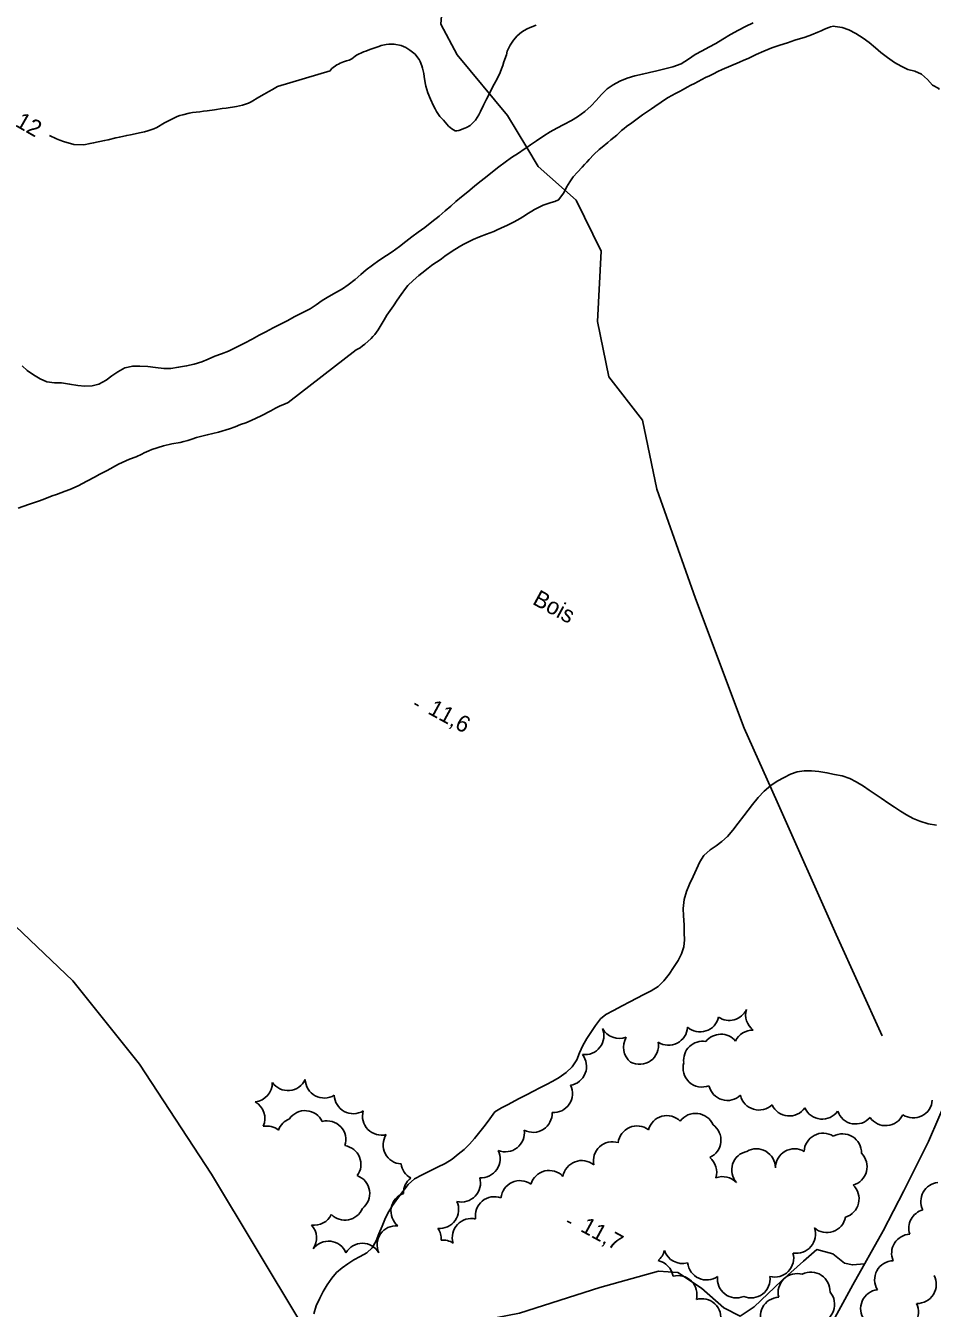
# Model space of a CAD drawing. Extents: x 219136 to 222520, y 5421589 to 5424530.
# Drawn here: x 220010.4 to 220175.4, y 5423147.8 to 5423381.3 of the extents above; entities that cross this region are included whole.
import ezdxf

# ---------------------------------------------------------------- set-up
doc = ezdxf.new("R2010")
doc.units = 0
for name, color, linetype in [('Level 2', 7, 'Continuous'), ('Level 22', 7, 'Continuous'), ('Level 3', 7, 'Continuous'), ('Level 4', 7, 'Continuous'), ('Level 44', 7, 'Continuous')]:
    doc.layers.add(name, color=color, linetype=linetype)

msp = doc.modelspace()

# ---------------------------------------------------------------- linework, layer by layer
at = {"layer": 'Level 2'}
for points in [[(220103.28, 5423381.43), (220102.21, 5423381), (220101.66, 5423380.76), (220101.14, 5423380.48), (220100.64, 5423380.17), (220099.86, 5423379.48), (220099.16, 5423378.67), (220098.56, 5423377.78), (220098.04, 5423376.67), (220097.87, 5423376.04), (220097.42, 5423374.74), (220097.2, 5423374.09), (220096.98, 5423373.45), (220096.72, 5423372.83), (220096.22, 5423371.66), (220095.68, 5423370.66), (220095.17, 5423369.77), (220094.73, 5423368.89), (220094.27, 5423367.96), (220093.74, 5423366.84), (220093.19, 5423365.69), (220092.87, 5423365.13), (220092.55, 5423364.62), (220092.24, 5423364.16), (220091.27, 5423363.17), (220090.62, 5423362.8), (220090.29, 5423362.66), (220089.23, 5423362.26), (220088.88, 5423362.21), (220088.57, 5423362.21), (220087.95, 5423362.53), (220087.35, 5423363.06), (220086.71, 5423363.74), (220086.41, 5423364.1), (220085.75, 5423364.81), (220085.16, 5423365.69), (220084.89, 5423366.21), (220084.62, 5423366.76)], [(220105.1, 5423348.84), (220106, 5423349.15), (220106.67, 5423349.34), (220107.38, 5423349.6), (220108.16, 5423350.65), (220108.39, 5423351.03), (220108.84, 5423351.93), (220109.4, 5423352.91), (220110.05, 5423353.82), (220110.84, 5423354.67), (220111.7, 5423355.58), (220112.1, 5423356.04), (220112.51, 5423356.49), (220112.92, 5423356.96), (220113.8, 5423357.88), (220114.77, 5423358.79), (220115.31, 5423359.22), (220116.37, 5423360.07), (220116.9, 5423360.52), (220117.42, 5423360.96), (220117.95, 5423361.41), (220118.42, 5423361.84), (220118.86, 5423362.23), (220119.31, 5423362.6), (220119.77, 5423362.95), (220120.74, 5423363.66), (220121.19, 5423364), (220121.66, 5423364.38), (220122.66, 5423365.13), (220123.2, 5423365.47), (220123.75, 5423365.85), (220124.32, 5423366.21), (220124.9, 5423366.59), (220126.07, 5423367.42), (220126.68, 5423367.83), (220127.32, 5423368.24), (220127.99, 5423368.62), (220128.67, 5423368.99), (220129.36, 5423369.37), (220130.07, 5423369.74), (220130.77, 5423370.15), (220131.46, 5423370.49), (220132.11, 5423370.82), (220132.76, 5423371.16), (220134.14, 5423371.88), (220134.86, 5423372.23), (220135.6, 5423372.58), (220136.36, 5423372.96), (220137.13, 5423373.33), (220138.72, 5423374.02), (220140.3, 5423374.7), (220141.1, 5423375.04), (220141.88, 5423375.38), (220142.64, 5423375.74), (220143.37, 5423376.08), (220144.76, 5423376.7), (220145.47, 5423377), (220146.19, 5423377.28), (220147.66, 5423377.8), (220149.06, 5423378.23), (220149.73, 5423378.45), (220150.36, 5423378.67), (220151.01, 5423378.87), (220151.63, 5423379.06), (220152.24, 5423379.26), (220153.42, 5423379.65), (220154.56, 5423380.14), (220155.16, 5423380.39), (220155.77, 5423380.67), (220156.54, 5423380.97)], [(220156.54, 5423380.97), (220156.86, 5423381.1), (220157.43, 5423381.24), (220157.73, 5423381.19), (220158.99, 5423380.99), (220160.24, 5423380.57), (220161.51, 5423379.88), (220162.84, 5423379.07), (220163.94, 5423378.25), (220165.04, 5423377.27), (220166.04, 5423376.46), (220167.22, 5423375.51), (220168.51, 5423374.65), (220169.71, 5423373.93), (220170.92, 5423373.35), (220172.22, 5423373.08), (220173.44, 5423372.51), (220174.5, 5423371.54), (220175.43, 5423370.49), (220176.58, 5423369.89), (220176.68, 5423369.72)], [(220084.62, 5423366.76), (220084.04, 5423367.94), (220083.55, 5423369.12), (220083.22, 5423370.31), (220083.11, 5423370.91), (220082.93, 5423372.08), (220082.84, 5423372.63), (220082.72, 5423373.13), (220082.59, 5423373.61), (220082.47, 5423374.04), (220082.19, 5423374.82), (220081.98, 5423375.16), (220081.77, 5423375.49), (220081.26, 5423376.12), (220080.29, 5423376.89), (220079.93, 5423377.11), (220079.55, 5423377.33), (220078.73, 5423377.71), (220077.42, 5423377.99), (220076.48, 5423377.98), (220076.01, 5423377.92), (220075.07, 5423377.7), (220074.63, 5423377.56), (220073.41, 5423377.13), (220073.02, 5423376.99), (220072.28, 5423376.7), (220071.89, 5423376.57), (220070.6, 5423375.96), (220070.33, 5423375.81), (220069.73, 5423375.32), (220069.28, 5423375.04), (220068.8, 5423374.93), (220068.22, 5423374.77), (220067.63, 5423374.52), (220067.31, 5423374.35), (220067.02, 5423374.18), (220066.11, 5423373.53), (220065.85, 5423373.25), (220065.77, 5423373.14)], [(220065.77, 5423373.14), (220056.21, 5423370.26), (220055.31, 5423369.73), (220054.64, 5423369.34), (220053.77, 5423368.89), (220052.82, 5423368.34), (220051.44, 5423367.48), (220050.93, 5423367.24), (220049.86, 5423366.88), (220049.31, 5423366.76), (220048.74, 5423366.63), (220046.84, 5423366.34), (220046.15, 5423366.24), (220044.75, 5423366.03), (220043.38, 5423365.85), (220042.72, 5423365.75), (220042.05, 5423365.67), (220040.76, 5423365.52), (220040.14, 5423365.41), (220038.97, 5423365.13), (220038.44, 5423364.96), (220037.94, 5423364.8), (220036.11, 5423363.89), (220035.67, 5423363.62), (220034.23, 5423362.8), (220033.71, 5423362.55), (220032.64, 5423362.17), (220032.03, 5423361.98), (220031.38, 5423361.86), (220029.43, 5423361.48), (220028.78, 5423361.36), (220027.44, 5423361.06), (220026.76, 5423360.9), (220025.4, 5423360.56), (220024.73, 5423360.4), (220022.72, 5423359.99), (220022.1, 5423359.89), (220020.93, 5423359.63), (220019.17, 5423359.68), (220017.26, 5423360.24), (220016.6, 5423360.49), (220015.96, 5423360.72), (220014.69, 5423361.36)], [(220070.55, 5423322.33), (220071.26, 5423322.7), (220071.69, 5423323.02), (220072.1, 5423323.33), (220073.25, 5423324.37), (220073.59, 5423324.74), (220073.95, 5423325.13), (220074.56, 5423325.98), (220075.07, 5423326.87), (220075.61, 5423327.78), (220076.14, 5423328.66), (220076.72, 5423329.48), (220077.34, 5423330.34), (220077.99, 5423331.35), (220078.7, 5423332.42), (220079.51, 5423333.51), (220079.94, 5423334.03), (220080.91, 5423334.94), (220081.93, 5423335.83), (220082.46, 5423336.3), (220083.61, 5423337.21), (220084.23, 5423337.65), (220084.83, 5423338.07), (220085.46, 5423338.48), (220086.06, 5423338.91), (220086.66, 5423339.35), (220087.29, 5423339.77), (220088.48, 5423340.58), (220089.6, 5423341.26), (220090.15, 5423341.58), (220090.72, 5423341.87), (220091.83, 5423342.4), (220092.97, 5423342.88), (220094.24, 5423343.36), (220094.92, 5423343.61), (220095.57, 5423343.88), (220096.21, 5423344.17), (220096.85, 5423344.44), (220098.1, 5423345.04), (220099.3, 5423345.62), (220100.36, 5423346.22), (220100.89, 5423346.54), (220101.93, 5423347.22), (220102.48, 5423347.56), (220103.02, 5423347.88), (220103.57, 5423348.16), (220104.1, 5423348.4), (220104.6, 5423348.63), (220105.1, 5423348.84)], [(220009.01, 5423293.51), (220010.91, 5423294.19), (220011.82, 5423294.49), (220012.72, 5423294.79), (220013.56, 5423295.09), (220015.18, 5423295.72), (220015.99, 5423296.01), (220017.59, 5423296.6), (220018.39, 5423296.91), (220019.95, 5423297.59), (220020.72, 5423298.02), (220021.49, 5423298.42), (220023, 5423299.23), (220023.76, 5423299.62), (220025.21, 5423300.36), (220027.25, 5423301.48), (220027.95, 5423301.83), (220029.28, 5423302.43), (220030.47, 5423302.82), (220031.49, 5423303.35), (220031.96, 5423303.55), (220032.8, 5423303.93), (220033.34, 5423304.15), (220035.45, 5423304.87), (220037, 5423305.19), (220038.47, 5423305.48), (220039.16, 5423305.64), (220039.87, 5423305.84), (220040.63, 5423306.08), (220041.46, 5423306.34), (220042.41, 5423306.59), (220043.44, 5423306.83), (220045.47, 5423307.34), (220047.48, 5423307.92), (220048.48, 5423308.3), (220049.48, 5423308.7), (220050.45, 5423309.06), (220051.42, 5423309.43), (220053.26, 5423310.31), (220054.99, 5423311.23), (220055.87, 5423311.69), (220056.72, 5423312.11), (220057.49, 5423312.45), (220058.18, 5423312.71), (220070.55, 5423322.33)], [(220176.15, 5423235.8), (220174.65, 5423236.06), (220173.11, 5423236.5), (220171.95, 5423237.01), (220170.7, 5423237.69), (220169.61, 5423238.35), (220168.53, 5423239.04), (220167.48, 5423239.75), (220166.11, 5423240.7), (220164.98, 5423241.45), (220163.93, 5423242.19), (220162.88, 5423242.89), (220161.56, 5423243.69), (220160.4, 5423244.29), (220159.01, 5423244.77), (220157.61, 5423245.03), (220156.21, 5423245.33), (220154.74, 5423245.58), (220153.41, 5423245.69), (220152.07, 5423245.67), (220150.79, 5423245.5), (220149.6, 5423245.08), (220148.44, 5423244.48), (220147.19, 5423243.81), (220145.99, 5423243.02), (220144.81, 5423241.99), (220143.72, 5423240.82), (220142.67, 5423239.53), (220141.88, 5423238.5), (220141.07, 5423237.48), (220140.06, 5423236.16), (220139.09, 5423234.9), (220138.14, 5423233.76), (220137.1, 5423232.8), (220136.04, 5423232.03), (220134.99, 5423231.32), (220133.83, 5423230.26)], [(220133.83, 5423230.26), (220133.11, 5423229.11), (220132.5, 5423227.81), (220131.88, 5423226.45), (220131.23, 5423225.08), (220130.65, 5423223.69), (220130.23, 5423222.25), (220130.05, 5423220.61), (220130.1, 5423219.29), (220130.23, 5423217.66), (220130.25, 5423216.22), (220130.31, 5423214.93), (220130.15, 5423213.65), (220129.77, 5423212.39), (220129.12, 5423211.14), (220128.32, 5423209.88), (220127.48, 5423208.64), (220126.52, 5423207.43), (220125.5, 5423206.43), (220124.22, 5423205.65), (220122.87, 5423204.95), (220121.65, 5423204.31), (220120.34, 5423203.62), (220118.96, 5423202.9), (220117.37, 5423202.06), (220115.99, 5423201.31), (220115.03, 5423200.51), (220114.11, 5423199.3), (220113.22, 5423198.06), (220112.5, 5423196.93), (220111.78, 5423195.69), (220111.18, 5423194.33), (220110.72, 5423193.08), (220109.88, 5423191.81), (220108.75, 5423190.74), (220107.46, 5423189.88), (220106.33, 5423189.22), (220105.15, 5423188.6), (220103.99, 5423188), (220102.82, 5423187.39), (220101.55, 5423186.72), (220100.21, 5423186.01), (220099.42, 5423185.6)], [(220099.42, 5423185.6), (220098.18, 5423184.95), (220096.98, 5423184.32), (220095.79, 5423183.59), (220094.87, 5423182.34), (220094.03, 5423181.19), (220093.04, 5423179.95), (220092.08, 5423178.75), (220091.15, 5423177.74), (220090.18, 5423176.77), (220089.12, 5423175.88), (220088.03, 5423174.99), (220086.74, 5423174.22), (220085.36, 5423173.54), (220083.98, 5423172.89), (220082.56, 5423172.17), (220081.13, 5423171.4), (220079.97, 5423170.39), (220079, 5423169.11), (220078.04, 5423167.86), (220077.14, 5423166.53), (220076.46, 5423165.45), (220075.88, 5423164.3), (220075.24, 5423162.81), (220074.65, 5423161.38), (220074.15, 5423160.15), (220073.45, 5423158.88), (220072.5, 5423157.94), (220071.28, 5423157.25), (220070.13, 5423156.64), (220069, 5423155.97), (220067.99, 5423155.2), (220066.97, 5423154.37), (220066.09, 5423153.34), (220065.23, 5423152.14), (220064.55, 5423150.92), (220063.89, 5423149.67), (220063.25, 5423148.32), (220062.81, 5423146.85)]]:
    msp.add_lwpolyline(points, dxfattribs=at)
at = {"layer": 'Level 22'}
for points in [[(220101.57, 5423359.15), (220098.08, 5423364.96), (220088.9, 5423376.02), (220085.97, 5423381.6), (220086.82, 5423392.18), (220091.21, 5423406.68), (220093.91, 5423420.75), (220095.65, 5423434.83), (220093.8, 5423442.93), (220083.32, 5423450.98), (220073.2, 5423460.85), (220058.91, 5423475.45), (220046.74, 5423487.46), (220041.18, 5423499.45), (220037.61, 5423512.06), (220035.31, 5423522.39)], [(220166.3, 5423197.44), (220157.92, 5423215.88), (220147.18, 5423240.02), (220141.15, 5423253.45), (220132.29, 5423277.03), (220125.28, 5423296.96), (220122.67, 5423309.52), (220116.55, 5423317.43), (220114.44, 5423327.47), (220115.11, 5423340.27), (220110.58, 5423349.57), (220103.64, 5423355.69), (220101.57, 5423359.15)], [(220060.44, 5423145.19), (220044.22, 5423172.24), (220031.1, 5423192.29), (220018.97, 5423207.47), (220008.51, 5423217.42), (219997.78, 5423224.19), (219991.64, 5423230.43), (219984.78, 5423244.27), (219978.44, 5423260.46), (219975.03, 5423276.08), (219973.63, 5423289.41), (219972.86, 5423300.42), (219972.44, 5423301.94)], [(220178.49, 5423186.92), (220174.71, 5423178.18), (220170.23, 5423169.2), (220166.45, 5423161.95), (220160.92, 5423152.11), (220156.56, 5423144.12)], [(220002.52, 5423137.86), (220016.12, 5423139.73), (220026.27, 5423141.52), (220040.89, 5423143.45), (220052.47, 5423145.53), (220070.07, 5423144.77), (220087.77, 5423144.52), (220100.29, 5423146.97), (220114.87, 5423151.61), (220125.57, 5423154.61), (220129.08, 5423154.38), (220133.4, 5423151.54), (220137.44, 5423147.94), (220140.44, 5423146.44), (220142.98, 5423148.12), (220147.94, 5423152.85), (220151.94, 5423156.45), (220154.4, 5423158.52), (220157.29, 5423157.75), (220159.43, 5423156.06), (220160.85, 5423155.75), (220163.07, 5423155.93)]]:
    msp.add_lwpolyline(points, dxfattribs=at)
at = {"layer": 'Level 3'}
for p, q in [((220081.16, 5423257.93), (220081.87, 5423257.54)), ((220108.94, 5423163.71), (220109.65, 5423163.32))]:
    msp.add_line(p, q, dxfattribs=at)
at = {"layer": 'Level 4'}
for points in [[(220109.74, 5423364.07), (220110.82, 5423364.71), (220112.16, 5423365.68), (220113.29, 5423366.71), (220114.24, 5423367.7), (220115.21, 5423368.82), (220116.24, 5423369.81), (220117.3, 5423370.58), (220118.55, 5423371.23), (220119.88, 5423371.79), (220121.28, 5423372.2), (220122.63, 5423372.52), (220123.92, 5423372.82), (220125.28, 5423373.14), (220126.69, 5423373.46), (220128.19, 5423373.85), (220129.67, 5423374.41), (220131.02, 5423375.21), (220132.26, 5423376.06), (220133.5, 5423376.78), (220134.75, 5423377.43), (220135.99, 5423378.09), (220137.27, 5423378.88), (220138.66, 5423379.72), (220140.11, 5423380.49), (220141.42, 5423381.17), (220142.78, 5423381.86)], [(220101.57, 5423359.15), (220102.25, 5423359.61), (220103.37, 5423360.38), (220104.67, 5423361.29), (220105.82, 5423362.01), (220107.04, 5423362.66), (220108.34, 5423363.34), (220109.74, 5423364.07)], [(220031.18, 5423319.36), (220032.61, 5423319.28), (220034.02, 5423319.12), (220035.53, 5423318.9), (220036.82, 5423318.95), (220038.21, 5423319.14), (220039.66, 5423319.39), (220041.06, 5423319.71), (220042.41, 5423320.13), (220043.61, 5423320.64), (220044.79, 5423321.15), (220046.01, 5423321.61), (220047.32, 5423322.1), (220048.74, 5423322.78), (220050.18, 5423323.54), (220051.6, 5423324.28), (220052.9, 5423324.97), (220054.07, 5423325.58), (220055.45, 5423326.3), (220056.63, 5423326.92), (220057.97, 5423327.62), (220059.39, 5423328.37), (220060.82, 5423329.11), (220062.13, 5423329.81), (220063.27, 5423330.51), (220064.35, 5423331.28), (220065.55, 5423332.04), (220066.95, 5423332.83), (220068.05, 5423333.45), (220069.09, 5423334.15), (220070.32, 5423335.12), (220071.38, 5423336.02), (220072.38, 5423336.87), (220073.49, 5423337.73), (220074.68, 5423338.57), (220076.04, 5423339.47), (220077.1, 5423340.17), (220078.42, 5423341.12), (220079.59, 5423342.06), (220080.67, 5423342.9), (220081.82, 5423343.73), (220083.04, 5423344.62), (220084.33, 5423345.61), (220085.62, 5423346.64), (220086.76, 5423347.6), (220087.76, 5423348.48), (220088.7, 5423349.31), (220089.73, 5423350.19), (220090.84, 5423351.09), (220092.07, 5423352.09), (220093.07, 5423352.89), (220094.05, 5423353.68), (220095.32, 5423354.72), (220096.51, 5423355.66), (220097.65, 5423356.5), (220098.83, 5423357.31), (220100.06, 5423358.15), (220101.14, 5423358.86), (220101.57, 5423359.15)], [(220009.74, 5423319.4), (220010.67, 5423318.55), (220011.79, 5423317.78), (220013.01, 5423317.03), (220014.24, 5423316.47), (220015.65, 5423316.3), (220016.9, 5423316.29), (220018.37, 5423316.1), (220019.88, 5423315.81), (220021.15, 5423315.71), (220022.48, 5423315.79), (220023.7, 5423316.1), (220025.01, 5423316.82), (220026.06, 5423317.59), (220027.12, 5423318.34), (220028.41, 5423319.05), (220029.85, 5423319.35), (220031.18, 5423319.36)]]:
    msp.add_lwpolyline(points, dxfattribs=at)
at = {"layer": 'Level 44'}
for centre, start, end in [((220133.13, 5423201.62), 228.8374, 347.0944), ((220138.44, 5423203.72), 236.1487, 334.5476), ((220144.89, 5423201.26), 163.6912, 233.114), ((220112.17, 5423197.48), 262.384, 22.384), ((220118.43, 5423200.42), 207.9323, 291.5687), ((220127.39, 5423199.19), 237.3839, 356.9856), ((220142.72, 5423195.03), 88.4938, 155.0626), ((220122.64, 5423195.36), 147.9323, 231.5687), ((220122.11, 5423195.71), 242.0657, 9.4089), ((220133.6, 5423193.01), 80.2869, 187.4649), ((220136.91, 5423194.28), 39.6063, 141.7845), ((220109.01, 5423191.87), 278.895, 38.895), ((220133.49, 5423191.58), 163.5864, 291.2852), ((220058.11, 5423190.93), 215.0181, 335.0181), ((220064.72, 5423189.58), 181.8464, 301.8464), ((220051.81, 5423188.88), 275.6543, 1.006), ((220106.44, 5423186.92), 266.237, 26.237), ((220138.12, 5423189.14), 193.1995, 313.1995), ((220050.47, 5423182.4), 335.6542, 61.006), ((220070.01, 5423186.73), 181.5115, 301.5115), ((220143.87, 5423187.4), 193.1286, 313.1286), ((220149.38, 5423186.32), 204.6143, 324.6143), ((220171.95, 5423185.96), 236.627, 356.627), ((220059.65, 5423179.12), 111.7406, 160.2604), ((220061.23, 5423180.37), 25.5258, 145.5258), ((220075.15, 5423182.83), 164.1255, 284.1255), ((220102.75, 5423183.33), 242.233, 2.233), ((220127.08, 5423179.46), 45.1219, 165.1219), ((220132.32, 5423179.87), 23.7232, 143.7232), ((220155.36, 5423185.74), 204.4277, 324.4277), ((220161.46, 5423184.85), 198.8961, 318.8961), ((220166.92, 5423184.55), 214.7056, 334.7056), ((220054.25, 5423177.57), 51.7406, 100.2604), ((220065.2, 5423178.51), 342.3399, 104.215), ((220097.7, 5423179.79), 247.8622, 7.8622), ((220121.66, 5423177.58), 53.1049, 173.1049), ((220133.47, 5423178.45), 294.3712, 54.3712), ((220067.94, 5423174.04), 323.8548, 80.7016), ((220078.9, 5423177.58), 147.0298, 267.0298), ((220117.18, 5423174.7), 72.5056, 192.5056), ((220155.52, 5423176.26), 57.6341, 177.6341), ((220159.05, 5423176.15), 358.8375, 118.8375), ((220093.28, 5423175.07), 265.8657, 25.8657), ((220132.7, 5423172.62), 342.9479, 50.5594), ((220142.35, 5423173.03), 101.8116, 221.8116), ((220143.38, 5423173.42), 0.2318, 120.2318), ((220150.31, 5423173.42), 59.611, 179.611), ((220160.08, 5423173.62), 285.27, 45.27), ((220082.15, 5423174.59), 187.8421, 240.9457), ((220105.66, 5423169.48), 43.6391, 163.6391), ((220111.58, 5423171.28), 50.2453, 170.2453), ((220069.55, 5423168.74), 307.5086, 69.9327), ((220082.6, 5423168.83), 127.8421, 180.9457), ((220089.71, 5423170.65), 256.1735, 16.1735), ((220100.33, 5423167.63), 54.6256, 174.6256), ((220137.23, 5423168.36), 42.9479, 110.5594), ((220176.78, 5423167.31), 95.8455, 206.5397), ((220080.32, 5423165.52), 109.9932, 229.9932), ((220095.69, 5423164.7), 69.9468, 189.9468), ((220158.61, 5423167.76), 286.7077, 46.7077), ((220068.48, 5423167.36), 224.5866, 336.7818), ((220085.73, 5423165.84), 264.5706, 24.5706), ((220174.59, 5423162.42), 105.2574, 198.1226), ((220062.88, 5423166.42), 262.3861, 334.5698), ((220091.49, 5423160.73), 76.84, 196.84), ((220156.21, 5423165.09), 229.095, 349.095), ((220059.86, 5423160.65), 325.4273, 42.2329), ((220077.8, 5423159.41), 85.232, 205.232), ((220082.56, 5423160.42), 357.4032, 34.8338), ((220150.68, 5423161.31), 259.6158, 19.6158), ((220171.46, 5423157.88), 92.6649, 203.5066), ((220065.48, 5423156.61), 23.1042, 143.1042), ((220071.66, 5423156.22), 29.701, 149.701), ((220086.31, 5423156.81), 57.4032, 94.8338), ((220123.29, 5423159.22), 309.2826, 345.6516), ((220124.79, 5423153.14), 9.2826, 78.6014), ((220129.92, 5423159.46), 198.6014, 285.6516), ((220146.71, 5423156.98), 255.5023, 15.5023), ((220168.37, 5423153.04), 91.4255, 211.4255), ((220134.31, 5423156.47), 185.6997, 305.6997), ((220150.8, 5423150.71), 74.1564, 194.1564), ((220153.33, 5423150.96), 357.2907, 117.2907), ((220129.11, 5423150.35), 345.0506, 105.0506), ((220139.76, 5423153.19), 172.2932, 292.2932), ((220142.41, 5423153.19), 247.3207, 7.3207), ((220172.67, 5423152.18), 268.1992, 28.1992), ((220133.46, 5423146.14), 346.8185, 106.8185), ((220147.59, 5423146.4), 92.4857, 212.4857), ((220154.16, 5423148.54), 280.6157, 40.6157), ((220165.82, 5423147.79), 96.8032, 216.8032), ((220169.45, 5423147.19), 266.0899, 26.0899)]:
    msp.add_arc(centre, 3.46, start, end, dxfattribs=at)

# ---------------------------------------------------------------- texts
at = {"layer": 'Level 2'}
msp.add_text('12', height=3, rotation=330.3317, dxfattribs=at).set_placement((220008.3, 5423363.14))
at = {"layer": 'Level 3'}
for s, p in [('11,6', (220083.4, 5423256.19)), ('11,7', (220111.18, 5423161.97))]:
    msp.add_text(s, height=3, rotation=331.383, dxfattribs=at).set_placement(p)
at = {"layer": 'Level 44'}
msp.add_text('Bois', height=3, rotation=331.3547, dxfattribs=at).set_placement((220102.45, 5423276.13))

doc.saveas('drawing.dxf')
